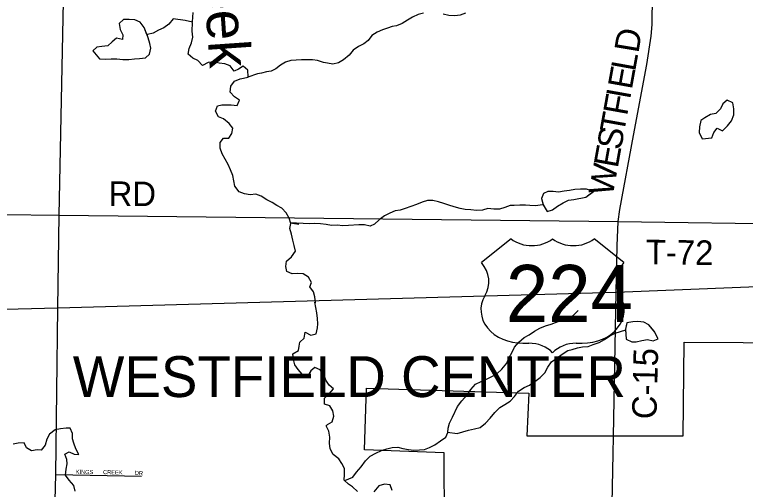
# Model space of a CAD drawing. Extents: x 1985906 to 2277390, y 930619 to 1324581.
# Drawn here: x 2115289 to 2124221, y 1105047 to 1110854 of the extents above; entities that cross this region are included whole.
import ezdxf

# ---------------------------------------------------------------- set-up
doc = ezdxf.new("R2010")
doc.units = 0
for name, color, linetype in [('GM_X_City_Street', 7, 'Continuous'), ('GM_X_Corporation', 7, 'Continuous'), ('GM_X_Corporation_Text', 7, 'Continuous'), ('GM_X_County_Road', 7, 'Continuous'), ('GM_X_County_Road_Text', 7, 'Continuous'), ('GM_X_Minor_Lake', 7, 'Continuous'), ('GM_X_Minor_River', 7, 'Continuous'), ('GM_X_Minor_River_Text', 7, 'Continuous'), ('GM_X_Township_Road', 7, 'Continuous'), ('GM_X_Township_Road_Text', 7, 'Continuous'), ('GM_X_Township_Subdivision', 7, 'Continuous'), ('GM_X_Township_Subdivision_Text', 7, 'Continuous'), ('GM_X_US_Location', 7, 'Continuous'), ('GM_X_US_Route', 7, 'Continuous'), ('GM_X_US_Shield', 7, 'Continuous')]:
    doc.layers.add(name, color=color, linetype=linetype)

msp = doc.modelspace()

# ---------------------------------------------------------------- linework, layer by layer
at = {"layer": 'GM_X_City_Street'}
msp.add_lwpolyline([(2122574.3, 1101742.2), (2122555.5, 1103048.6), (2122603.6, 1105481.7), (2122607.9, 1105694.7), (2122607.9, 1105695.8)], dxfattribs=at)
at = {"layer": 'GM_X_Corporation'}
msp.add_lwpolyline([(2124300.4, 1100330), (2122582.2, 1100328.8), (2122587.9, 1100789.9), (2122574.3, 1101737.4), (2121475.4, 1101720.2), (2121481.5, 1101684.2), (2121114, 1101689.3), (2121127.6, 1102546.6), (2120880.5, 1102555.2), (2120890, 1103098.2), (2120987.2, 1103095.7), (2120999.4, 1103713.9), (2120546.9, 1103716.6), (2120537.9, 1105495.2), (2119564.8, 1105532.6), (2119590.7, 1106285.8), (2121575, 1106225.2), (2121548.5, 1105700.4), (2123458.6, 1105703.7), (2123473.4, 1106849.4), (2124914.5, 1106839.5)], dxfattribs=at)
at = {"layer": 'GM_X_County_Road'}
for points in [[(2122643.5, 1107460.6), (2122653.7, 1108025.1), (2122668, 1108323.9), (2122688.2, 1108470.3), (2122855.5, 1109376.8), (2123016.8, 1110243.1), (2123071.3, 1110588), (2123083.5, 1110734.4), (2123096.6, 1112150.4), (2123137.9, 1116108.9), (2123142.3, 1116535.3)], [(2115815.4, 1107265.4), (2115832.9, 1108398.8), (2115909.4, 1112225.2), (2115910, 1112431.9), (2115921.4, 1112522.2), (2115988.2, 1112723.3), (2117236.5, 1115944.2)], [(2122607.9, 1105695.8), (2122643.5, 1107460.6)], [(2115659.5, 1097868.4), (2115740.5, 1103157.6), (2115792.6, 1105228.6), (2115815.4, 1107265.4)]]:
    msp.add_lwpolyline(points, dxfattribs=at)
at = {"layer": 'GM_X_Minor_Lake'}
for points in [[(2116918.6, 1110579.8), (2116871.5, 1110696), (2116823.1, 1110762.1), (2116758.7, 1110790), (2116690.4, 1110793.8), (2116618, 1110793.6), (2116568, 1110743.3), (2116580.3, 1110671.1), (2116612.7, 1110607.1), (2116606.9, 1110548.9), (2116534.5, 1110566.7), (2116480.4, 1110520.5), (2116426.4, 1110470.2), (2116354.1, 1110462), (2116293.8, 1110453.8), (2116243.8, 1110411.5), (2116326, 1110313.4)], [(2116907, 1110608.5), (2116871.5, 1110696), (2116823.1, 1110762.1), (2116758.7, 1110790), (2116690.4, 1110793.8), (2116618, 1110793.6), (2116568, 1110743.3), (2116580.3, 1110671.1), (2116612.7, 1110607.1), (2116606.9, 1110548.9), (2116534.5, 1110566.7), (2116480.4, 1110520.5), (2116426.4, 1110470.2), (2116354.1, 1110462), (2116293.8, 1110453.8), (2116243.8, 1110411.5), (2116325.1, 1110314.4)], [(2116324.5, 1110313.5), (2116396.8, 1110309.6), (2116467.1, 1110313.9), (2116539.5, 1110312.1), (2116611.8, 1110306.2), (2116684.1, 1110306.4), (2116752.4, 1110312.6), (2116816.7, 1110318.8), (2116887, 1110325), (2116937, 1110371.3), (2116952.9, 1110441.5), (2116942.6, 1110501.7), (2116909.2, 1110610.6)], [(2116326, 1110313.4), (2116396.8, 1110309.6), (2116467.1, 1110313.9), (2116539.5, 1110312.1), (2116611.8, 1110306.2), (2116684.1, 1110306.4), (2116752.4, 1110312.6), (2116816.7, 1110318.8), (2116887, 1110325), (2116937, 1110371.3), (2116952.9, 1110441.5), (2116942.6, 1110501.7), (2116918.6, 1110579.8)], [(2124069.3, 1109776.1), (2123997, 1109806.9), (2123945, 1109762.6), (2123917.1, 1109700.4), (2123861, 1109644.1), (2123792.8, 1109631.9), (2123726.6, 1109591.6), (2123674.5, 1109557.3), (2123660.7, 1109481.1), (2123657, 1109412.9), (2123692.6, 1109334.1)], [(2124068.8, 1109776.4), (2123997, 1109806.9), (2123945, 1109762.6), (2123917.1, 1109700.4), (2123861, 1109644.1), (2123792.8, 1109631.9), (2123726.6, 1109591.6), (2123674.5, 1109557.3), (2123660.7, 1109481.1), (2123657, 1109412.9), (2123691.7, 1109336.3)], [(2123692.6, 1109334.1), (2123809.9, 1109347.1), (2123835.8, 1109413.4), (2123877.8, 1109463.6), (2123940.2, 1109433.7), (2124004.2, 1109492.1), (2124052.2, 1109556.4), (2124080.1, 1109628.7), (2124081.8, 1109702.9), (2124069.3, 1109776.1)], [(2123692.7, 1109334.1), (2123809.9, 1109347.1), (2123835.8, 1109413.4), (2123877.8, 1109463.6), (2123940.2, 1109433.7), (2124004.2, 1109492.1), (2124052.2, 1109556.4), (2124080.1, 1109628.7), (2124081.8, 1109702.9), (2124069.5, 1109775)], [(2122363.1, 1108691.2), (2122279.3, 1108719.2), (2122207, 1108717), (2122136.7, 1108714.8), (2122072.4, 1108702.6), (2122004.2, 1108694.4), (2121935.9, 1108682.2), (2121869.6, 1108690), (2121805.3, 1108689.8), (2121755.1, 1108665.6), (2121727.2, 1108603.4), (2121746, 1108536.9)], [(2122361, 1108691.9), (2122279.3, 1108719.2), (2122207, 1108717), (2122136.7, 1108714.8), (2122072.4, 1108702.6), (2122004.2, 1108694.4), (2121935.9, 1108682.2), (2121869.6, 1108690), (2121805.3, 1108689.8), (2121755.1, 1108665.6), (2121727.2, 1108603.4), (2121747.6, 1108531.2)], [(2121746, 1108536.9), (2121798.1, 1108447.1), (2121862.4, 1108465.3), (2121924.5, 1108509.6), (2121994.6, 1108549.9), (2122060.8, 1108584.2), (2122125.1, 1108590.4), (2122269.6, 1108622.9), (2122363.1, 1108691.2)], [(2121750.8, 1108528.6), (2121798.1, 1108447.1), (2121862.4, 1108465.3), (2121924.5, 1108509.6), (2121994.6, 1108549.9), (2122060.8, 1108584.2), (2122125.1, 1108590.4), (2122269.6, 1108622.9), (2122361, 1108689.7)], [(2123112.5, 1106970.3), (2123040.9, 1107060.7), (2122978.5, 1107090.6), (2122906.2, 1107098.4), (2122843.9, 1107096.2), (2122773.6, 1107084), (2122750.8, 1106992.1)], [(2123104.8, 1106980.1), (2123040.9, 1107060.7), (2122978.5, 1107090.6), (2122906.2, 1107098.4), (2122843.9, 1107096.2), (2122773.6, 1107084), (2122754.5, 1107007)], [(2122754.5, 1107007), (2122762.3, 1106883.4), (2122834.8, 1106853.5), (2122885, 1106853.6), (2122957.3, 1106865.9), (2123025.5, 1106880.1), (2123093.9, 1106864.2), (2123156.1, 1106886.5), (2123104.8, 1106980.1)], [(2122755.2, 1106996.5), (2122762.3, 1106883.4), (2122834.8, 1106853.5), (2122885, 1106853.6), (2122957.3, 1106865.9), (2123025.5, 1106880.1), (2123093.9, 1106864.2), (2123156.1, 1106886.5), (2123112.5, 1106965.9)]]:
    msp.add_lwpolyline(points, dxfattribs=at)
at = {"layer": 'GM_X_Minor_River'}
for points in [[(2117462.7, 1110763.1), (2117373.5, 1110781.6), (2117228.7, 1110801.3), (2117174.8, 1110734.9), (2117114.6, 1110690.6), (2117046.4, 1110664.4), (2116982.3, 1110628.1), (2116912, 1110609.9)], [(2117465.5, 1110878.1), (2117458.4, 1110765.2)], [(2120288.3, 1110871.7), (2120222.1, 1110853.5), (2120153.9, 1110823.2), (2120091.7, 1110787), (2120025.6, 1110744.7), (2119955.4, 1110716.4), (2119905.2, 1110706.2), (2119845, 1110688), (2119784.8, 1110667.8), (2119720.6, 1110637.6), (2119654.4, 1110599.3), (2119608.5, 1110537), (2119556.4, 1110496.7), (2119492.2, 1110462.4), (2119428.1, 1110420.2), (2119376.1, 1110357.8), (2119310, 1110301.5), (2119247.9, 1110263.2), (2119177.6, 1110249), (2119113.3, 1110258.9), (2119063, 1110266.8), (2118990.6, 1110290.6), (2118928.3, 1110302.5), (2118866, 1110300.3), (2118793.7, 1110300.1), (2118729.4, 1110295.9), (2118663.1, 1110291.7), (2118598.9, 1110271.5), (2118538.8, 1110235.2), (2118480.7, 1110191), (2118426.5, 1110162.7), (2118366.3, 1110152.6), (2118306.1, 1110138.3), (2118255.9, 1110130.2), (2118140.3, 1110088.5)], [(2120800.6, 1110873.1), (2120734.4, 1110844.9), (2120668.1, 1110836.7), (2120597.8, 1110844.5), (2120525.4, 1110858.3)], [(2118144.7, 1110090.7), (2118141.2, 1110174), (2118080.7, 1110224), (2118026.6, 1110185.7), (2117970.5, 1110161.5), (2117924, 1110227.6), (2117859.6, 1110251.4), (2117789.3, 1110259.3), (2117724.9, 1110277.2), (2117656.7, 1110266.9), (2117584.5, 1110230.6), (2117528, 1110290.7), (2117465.6, 1110322.6), (2117409.2, 1110368.6), (2117423, 1110440.8), (2117452.8, 1110509.1), (2117466.6, 1110579.3), (2117458.3, 1110651.5), (2117462.7, 1110758.7)], [(2118965.5, 1107328.3), (2118957.2, 1107400.5), (2118940.9, 1107464.6), (2118896.5, 1107524.6), (2118916.3, 1107576.8), (2118882, 1107640.9), (2118815.5, 1107684.9), (2118747.2, 1107686.7), (2118682.9, 1107682.5), (2118616.5, 1107710.4), (2118602.2, 1107774.6), (2118614, 1107836.8), (2118672.1, 1107891.1), (2118724.1, 1107959.4), (2118705.7, 1108029.5), (2118689.4, 1108095.7), (2118673.1, 1108167.8), (2118654.7, 1108238), (2118664.5, 1108298.2), (2118646.2, 1108362.3), (2118609.8, 1108430.4), (2118553.3, 1108484.4), (2118495, 1108518.3), (2118436.6, 1108554.3), (2118372.1, 1108588.2), (2118303.7, 1108634.1), (2118235.3, 1108658), (2118167, 1108649.8), (2118098.6, 1108661.7), (2118032.3, 1108685.6), (2117981.8, 1108753.6), (2117969.5, 1108821.8), (2117955.2, 1108885.9), (2117928.8, 1108956), (2117900.4, 1109022.1), (2117862, 1109084.2), (2117825.6, 1109150.3), (2117803.2, 1109218.4), (2117801, 1109288.6), (2117840.9, 1109342.9), (2117907.2, 1109341.1), (2117943.2, 1109399.3), (2117955, 1109463.5), (2117912.6, 1109521.6), (2117844.1, 1109579.5), (2117779.7, 1109603.4), (2117745.3, 1109673.5), (2117769.1, 1109737.8), (2117821.3, 1109750), (2117871.6, 1109752.1), (2117935.9, 1109750.3), (2118008.2, 1109740.4), (2118038.1, 1109806.7), (2117977.7, 1109848.7), (2117925.2, 1109906.7), (2117931, 1109978.9), (2117974.9, 1110041.2), (2118045.2, 1110069.4), (2118144.7, 1110088.5)], [(2121744.3, 1108528.6), (2121653.2, 1108516.9), (2121584.9, 1108520.8), (2121534.7, 1108524.6), (2121462.3, 1108524.4), (2121396.1, 1108518.2), (2121345.8, 1108518.1), (2121279.6, 1108493.8), (2121215.4, 1108475.6), (2121147.1, 1108475.4), (2121072.7, 1108483.2), (2121008.5, 1108461), (2120936.2, 1108456.8), (2120865.9, 1108464.6), (2120795.5, 1108470.5), (2120733.2, 1108484.3), (2120660.8, 1108502.2), (2120596.4, 1108524.1), (2120534.1, 1108543.9), (2120469.7, 1108563.8), (2120401.3, 1108579.7), (2120337, 1108579.5), (2120270.8, 1108559.3), (2120202.6, 1108533), (2120130.4, 1108504.8), (2120062.2, 1108482.5), (2120000, 1108462.3), (2119939.7, 1108452.1), (2119875.5, 1108425.8), (2119811.4, 1108393.6), (2119745.2, 1108345.2), (2119689.2, 1108288.9), (2119633, 1108264.7), (2119564.7, 1108280.6), (2119498.3, 1108284.4), (2119369.8, 1108276), (2119299.5, 1108269.8), (2119233.2, 1108277.7), (2119162.9, 1108275.5), (2119098.5, 1108285.3), (2119028.2, 1108293.2), (2118959.9, 1108297), (2118891.6, 1108294.8), (2118658.2, 1108305.8), (2118763, 1108290.4)], [(2119480.4, 1105023.1), (2119419.9, 1105079.1), (2119369.6, 1105109.1), (2119315.1, 1105161.1), (2119320.9, 1105229.3), (2119322.6, 1105301.5), (2119288.3, 1105361.6), (2119249.9, 1105421.6), (2119183.4, 1105471.6), (2119147, 1105541.7), (2119136.6, 1105613.9), (2119142.4, 1105686.1), (2119128.1, 1105758.3), (2119095.7, 1105822.4), (2119111.7, 1105842.5), (2119171.8, 1105872.7), (2119189.7, 1105941), (2119177.3, 1106009.1), (2119141, 1106069.2), (2119074.6, 1106091.1), (2119076.3, 1106161.3), (2119134.4, 1106217.6), (2119186.4, 1106275.9), (2119134, 1106319.9), (2119093.6, 1106381.9), (2119071.2, 1106448.1), (2119022.8, 1106508.1), (2118958.4, 1106536), (2118908.3, 1106495.8), (2118874.4, 1106437.5), (2118804, 1106455.4), (2118755.6, 1106511.4), (2118713.2, 1106569.4), (2118698.9, 1106635.6), (2118688.6, 1106703.8), (2118758.7, 1106746.1), (2118768.6, 1106798.2), (2118776.4, 1106848.4), (2118828.5, 1106896.7), (2118840.3, 1106968.9), (2118910.7, 1106933), (2118974.9, 1106949.2), (2118992.8, 1107021.5), (2118994.6, 1107071.6), (2118990.3, 1107137.8), (2118984, 1107208), (2118959.7, 1107337.1)], [(2119325.6, 1105153.9), (2119421.1, 1105196.9), (2119468.4, 1105256.3), (2119525.8, 1105323.4), (2119577.2, 1105394.7), (2119634.5, 1105451.9), (2119703.4, 1105488.8), (2119772.3, 1105523.6), (2119836.9, 1105542.5), (2119905.6, 1105559.4), (2119973.9, 1105562.1), (2120033.9, 1105545), (2120102, 1105535.8), (2120170.2, 1105528.5), (2120238.5, 1105531.3), (2120298.9, 1105536.2), (2120361.6, 1105559.2), (2120426.4, 1105590.1), (2120493.5, 1105639.1), (2120558.6, 1105686), (2120583.7, 1105743.8), (2120588.6, 1105793.8), (2120605.8, 1105857.7), (2120639.2, 1105931.3), (2120701.8, 1106062.6), (2120757.2, 1106129.8), (2120814.6, 1106199), (2120866.1, 1106268.3), (2120921.4, 1106333.5), (2120990.3, 1106368.4), (2121057.1, 1106395.3), (2121120, 1106428.2), (2121184.8, 1106459.2), (2121244.1, 1106518.3), (2121303.6, 1106589.4), (2121332.9, 1106659.1), (2121368.1, 1106718.7), (2121397.4, 1106788.3), (2121450.7, 1106847.6), (2121516, 1106906.6), (2121578.8, 1106937.6), (2121641.8, 1106980.6), (2121708.7, 1107017.5), (2121779.6, 1107048.3), (2121846.3, 1107069.2), (2121983.7, 1107118.8), (2122046.4, 1107141.8), (2122115.3, 1107174.7), (2122176.6, 1107235.8)], [(2120580.9, 1105747), (2120700, 1105729.6), (2120768.7, 1105752.5), (2120837.3, 1105771.3), (2120909.9, 1105786), (2120978.5, 1105802.8), (2121045.8, 1105857.8), (2121101.1, 1105919), (2121158.5, 1105988.2), (2121217.8, 1106049.3), (2121280.8, 1106086.3), (2121345.8, 1106127.2), (2121401, 1106184.4), (2121448.3, 1106249.8), (2121515.4, 1106294.7), (2121584.2, 1106321.6), (2121649.2, 1106364.5), (2121712.3, 1106413.6), (2121769.6, 1106472.7), (2121804.9, 1106540.3), (2121852.3, 1106607.6), (2121919.5, 1106656.6), (2121982.5, 1106699.6), (2122051.6, 1106744.5), (2122102, 1106757.6), (2122168.6, 1106776.5), (2122229.1, 1106789.4), (2122297.6, 1106796.2), (2122362.2, 1106817.1), (2122433, 1106843.9), (2122497.9, 1106880.9), (2122563, 1106925.9), (2122627.8, 1106958.8), (2122759.5, 1106996.5)], [(2116028.9, 1105025.8), (2116014.5, 1105095.9), (2115956, 1105160), (2115911.6, 1105222), (2115917.3, 1105294.2), (2115931.2, 1105358.5), (2115929, 1105410.6), (2115904.6, 1105476.7), (2115954.7, 1105504.9), (2116017.1, 1105477), (2116073.4, 1105473.2), (2116039, 1105541.3), (2116014.6, 1105613.4), (2115998.3, 1105665.5), (2115996.1, 1105731.7), (2115969.7, 1105795.8), (2115919.5, 1105793.7), (2115849.2, 1105789.5), (2115785, 1105775.2), (2115716.9, 1105722.9), (2115682.9, 1105660.6), (2115663.1, 1105588.4), (2115613.1, 1105526.1), (2115562.9, 1105529.9), (2115494.6, 1105517.7), (2115434.2, 1105553.7), (2115403.9, 1105617.8), (2115333.5, 1105613.6), (2115269.3, 1105601.4)], [(2119902.2, 1105034.3), (2119877.9, 1105104.5), (2119811.6, 1105110.3), (2119741.3, 1105090.1), (2119679.3, 1105017.7)]]:
    msp.add_lwpolyline(points, dxfattribs=at)
at = {"layer": 'GM_X_Township_Road'}
for points in [[(2113076.7, 1108435.3), (2115832.9, 1108398.8)], [(2115832.9, 1108398.8), (2122668, 1108323.9)], [(2122668, 1108323.9), (2122668, 1108323.9), (2124950.3, 1108289.9)]]:
    msp.add_lwpolyline(points, dxfattribs=at)
at = {"layer": 'GM_X_Township_Subdivision'}
msp.add_lwpolyline([(2115792.6, 1105228.6), (2116837.9, 1105210.1)], dxfattribs=at)
at = {"layer": 'GM_X_US_Route'}
msp.add_lwpolyline([(2109988.8, 1109543.3), (2111433.1, 1108007.9), (2111780.5, 1107638.6), (2111994.1, 1107482.9), (2112320.1, 1107337.7), (2112698.2, 1107230.9), (2112900.5, 1107211.8), (2113063.9, 1107196.3), (2115815.4, 1107265.4), (2122643.5, 1107460.6), (2124971.7, 1107553.5), (2125891.8, 1107577.8), (2126364, 1107570.9), (2126818.9, 1107504.9), (2127183.5, 1107418.1), (2127551.5, 1107289.6), (2128068.9, 1107032.7), (2130805, 1105237.5), (2131152.2, 1105029.2), (2131436.9, 1104890.3), (2131675.5, 1104797.4)], dxfattribs=at)
at = {"layer": 'GM_X_US_Shield'}
for p, q in [((2121356.8, 1108111.1), (2120994.3, 1107821)), ((2122734.5, 1107821), (2122372, 1108111.1)), ((2121501.9, 1106834.9), (2121574.4, 1106834.9)), ((2122154.5, 1106834.9), (2122227, 1106834.9))]:
    msp.add_line(p, q, dxfattribs=at)
for centre, major_axis, start_param, end_param in [((2121610.6, 1108318.2), (-362.5, 0), 0.795399, 2.346194), ((2122118.2, 1108318.2), (-362.5, 0), 0.795399, 2.346194), ((2120578.5, 1107588.1), (507.6, 0), 5.838949, 6.894067), ((2123150.3, 1107588.1), (-507.6, 0), 5.672304, 6.727422), ((2121496.2, 1107240.9), (507.6, 0), 2.702327, 4.723529), ((2122232.6, 1107240.9), (-507.6, 0), 1.559657, 3.580859), ((2121574.4, 1106544.8), (-362.5, 0), 3.785094, 4.712389), ((2122154.5, 1106544.8), (-362.5, 0), 4.712389, 5.639684)]:
    msp.add_ellipse(centre, major_axis=major_axis, ratio=0.8, start_param=start_param, end_param=end_param, dxfattribs=at)

# ---------------------------------------------------------------- texts
at = {"layer": 'GM_X_Corporation_Text'}
msp.add_text('WESTFIELD CENTER', height=500, rotation=0.00001, dxfattribs=at).set_placement((2115999.9, 1106176.2))
at = {"layer": 'GM_X_County_Road_Text'}
for s, rotation, p in [('D', 80.51622, (2122912.8, 1110374.5)), ('L', 79.81683, (2122872.5, 1110149.7)), ('E', 79.81129, (2122832.7, 1109928.8)), ('I', 79.81384, (2122811, 1109807.5)), ('F', 79.81737, (2122775.2, 1109608.4)), ('T', 79.81531, (2122735.5, 1109387.5)), ('S', 79.81117, (2122699.7, 1109188.2)), ('E', 79.81683, (2122660, 1108967.4)), ('W', 79.8122, (2122598.5, 1108625.2)), ('C-15', 88.62734, (2123134.4, 1105902.5))]:
    msp.add_text(s, height=300, rotation=rotation, dxfattribs=at).set_placement(p)
at = {"layer": 'GM_X_Minor_River_Text'}
msp.add_text('Creek', height=500.2, rotation=273.96714, dxfattribs=at).set_placement((2117551.3, 1111973.5))
at = {"layer": 'GM_X_Township_Road_Text'}
for s, rotation, p in [('RD', 359.50635, (2116436.8, 1108514.6)), ('T-72', 359.29171, (2123002.9, 1107801.1))]:
    msp.add_text(s, height=300, rotation=rotation, dxfattribs=at).set_placement(p)
at = {"layer": 'GM_X_Township_Subdivision_Text'}
for s, rotation, p in [('KINGS', 358.63682, (2116035.6, 1105238)), ('CREEK', 358.97756, (2116369.9, 1105233.6)), ('DR', 356.82185, (2116757.4, 1105224.7))]:
    msp.add_text(s, height=50, rotation=rotation, dxfattribs=at).set_placement(p)
at = {"layer": 'GM_X_US_Location'}
for s in ['0', '/']:
    msp.add_text(s, height=1, dxfattribs=at).set_placement((2121865, 1107443.5))
msp.add_text('224', height=1, rotation=0.00001, dxfattribs=at).set_placement((2121557.3, 1107236.5))
at = {"layer": 'GM_X_US_Shield'}
msp.add_text('224', height=696.1, dxfattribs=at).set_placement((2121294.2, 1107095.9))

doc.saveas('drawing.dxf')
